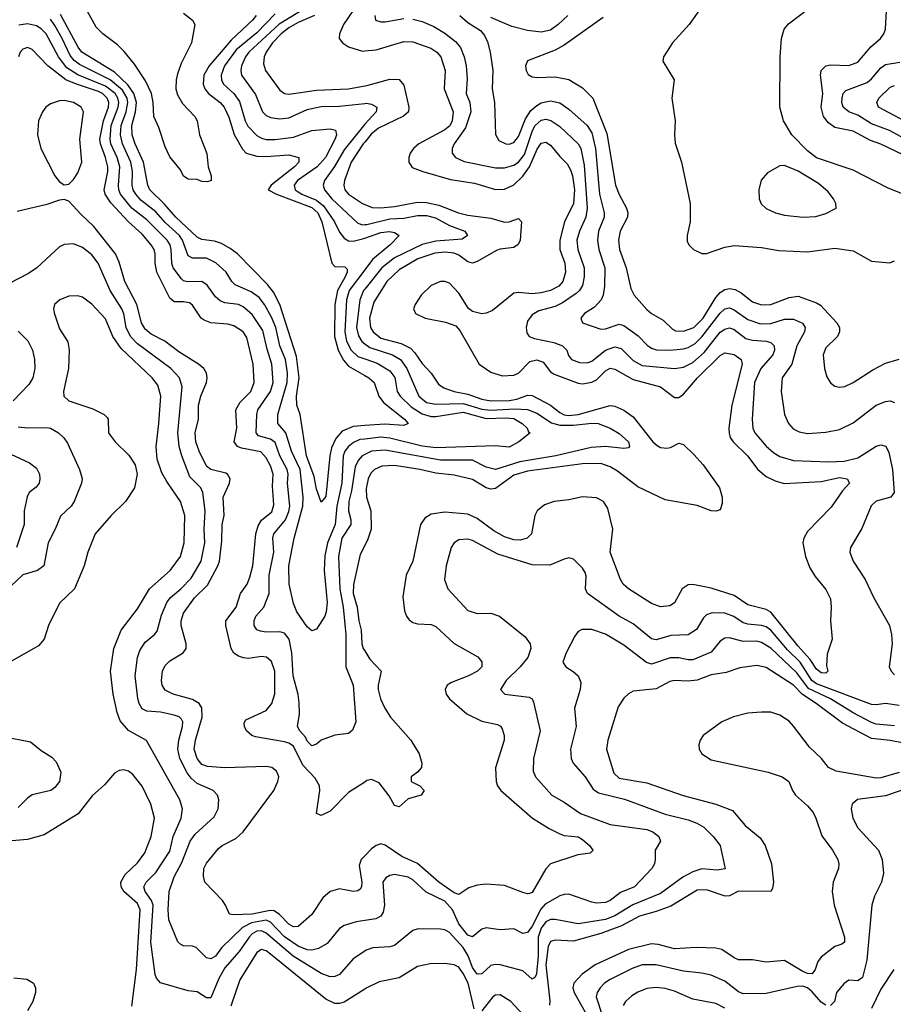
# Model space of a CAD drawing. Header units: inches. Extents: x 1308407 to 1441228, y 959628 to 1036311.
# Tile 409 of 656: x 1368496 to 1372304, y 1021258 to 1025552. Entities that reach past the tile are written whole.
import ezdxf

# ---------------------------------------------------------------- set-up
doc = ezdxf.new("R2010")
doc.units = ezdxf.units.IN
doc.header["$MEASUREMENT"] = 0
doc.layers.add('B3062', color=7, linetype='Continuous')
doc.layers.add('B3072', color=7, linetype='Continuous')

msp = doc.modelspace()

# ---------------------------------------------------------------- linework, layer by layer
at = {"layer": 'B3062', "color": 5}
for points, elevation in [([(1370000, 1025640.4), (1369948.9, 1025590), (1369907.4, 1025530), (1369890.1, 1025490), (1369888.2, 1025470), (1369902.7, 1025450), (1369930, 1025432.6), (1369990, 1025414.1), (1370000, 1025415.1)], 2620), ([(1370000, 1023781.6), (1369950, 1023777.8), (1369902.3, 1023757.7), (1369874.6, 1023725.4), (1369855.6, 1023684.3), (1369848.1, 1023650), (1369830, 1023472), (1369810, 1023447.3), (1369790, 1023503.6), (1369779.1, 1023559.1), (1369747.1, 1023650), (1369719, 1023830), (1369704.9, 1023870), (1369703, 1023910), (1369714.7, 1023990), (1369703.4, 1024083.4), (1369630, 1024310), (1369602.7, 1024362.7), (1369577, 1024397), (1369445, 1024530), (1369414.1, 1024554.1), (1369375.7, 1024575.7), (1369345.3, 1024585.3), (1369290, 1024592.5), (1369270, 1024602.9), (1369176.7, 1024690), (1369127.4, 1024747.4), (1369063, 1024810), (1369054.3, 1024830), (1369036.1, 1024930), (1368999.5, 1025010), (1368986.3, 1025050), (1368985, 1025090), (1369001.1, 1025150), (1369004.9, 1025190), (1368993.8, 1025230), (1368968, 1025268), (1368910, 1025322), (1368767.5, 1025410), (1368751.7, 1025431.7), (1368674.4, 1025574.4)], 2520), ([(1369210, 1025579.5), (1369249.4, 1025550), (1369259.4, 1025530), (1369244.4, 1025450), (1369199.9, 1025360.1), (1369184.5, 1025315.5), (1369178, 1025290), (1369177.2, 1025250), (1369184.4, 1025224.4), (1369205.5, 1025185.5), (1369259.1, 1025130), (1369270.5, 1025110), (1369280.1, 1025050), (1369311.3, 1024968.7), (1369317.6, 1024910), (1369330.4, 1024870), (1369330.5, 1024850), (1369315.1, 1024844.9), (1369290, 1024846.3), (1369270, 1024854.5), (1369230, 1024856), (1369210, 1024869.3), (1369196.8, 1024896.8), (1369150, 1024952.9), (1369130, 1024996.8), (1369102.1, 1025082.1), (1369081.3, 1025130), (1369078.4, 1025190), (1369070.8, 1025230), (1369044.8, 1025284.8), (1368997, 1025357), (1368952.3, 1025412.3), (1368922.4, 1025442.4), (1368858.8, 1025490), (1368830, 1025518.4), (1368783.1, 1025603.1)], 2480), ([(1369526.6, 1025570), (1369510.5, 1025550), (1369417.9, 1025462.1), (1369321.8, 1025350), (1369298.5, 1025310), (1369295.4, 1025270), (1369303, 1025250), (1369319.2, 1025230), (1369370.5, 1025190.5), (1369387.6, 1025170), (1369407.2, 1025127.2), (1369431.1, 1025051.1), (1369467.3, 1024987.3), (1369482.8, 1024970), (1369530, 1024956), (1369570, 1024954.4), (1369670, 1024961.6), (1369712.7, 1024950), (1369713.2, 1024930), (1369694.4, 1024910), (1369592.3, 1024830), (1369579.4, 1024810), (1369615.5, 1024790), (1369770, 1024733), (1369795.5, 1024710), (1369813.6, 1024670), (1369857, 1024490), (1369870, 1024475.1), (1369913.5, 1024473.5), (1369923.9, 1024463.9), (1369924, 1024450), (1369915.6, 1024430), (1369881.6, 1024370), (1369869.5, 1024310), (1369868.7, 1024170), (1369884.9, 1024110), (1369907.1, 1024067.1), (1369930, 1024041.3), (1370000, 1024000.5)], 2520), ([(1369610, 1025577), (1369530, 1025494), (1369440, 1025420), (1369389.1, 1025350), (1369374.2, 1025310), (1369375.2, 1025290), (1369385.2, 1025270), (1369430, 1025229.1), (1369454.4, 1025194.4), (1369479, 1025110), (1369490, 1025087), (1369530, 1025047.1), (1369550, 1025035.4), (1369570, 1025028.6), (1369610, 1025028.4), (1369690, 1025039.3), (1369770, 1025067.9), (1369850, 1025075.3), (1369872.7, 1025070), (1369877.6, 1025050), (1369871.5, 1025031.5), (1369829, 1024950), (1369792.6, 1024910), (1369707.8, 1024850), (1369692.7, 1024830), (1369696.8, 1024810), (1369710, 1024800.5), (1369725.4, 1024790), (1369790, 1024765.1), (1369820.1, 1024740.1), (1369868.3, 1024670), (1369890, 1024625.5), (1369910, 1024598.9), (1369930, 1024587.4), (1369950, 1024586.3), (1369990, 1024595.4), (1370000, 1024598.9)], 2540), ([(1369750, 1025606.3), (1369627.6, 1025532.4), (1369495.3, 1025410), (1369480.8, 1025390), (1369462.9, 1025350), (1369459.9, 1025330), (1369463.3, 1025310), (1369524.6, 1025224.6), (1369555.3, 1025150), (1369570, 1025134.3), (1369590, 1025124.7), (1369630, 1025119.6), (1369670, 1025124.2), (1369750, 1025160.1), (1369810, 1025173), (1369890, 1025174.1), (1370000, 1025186.7)], 2560), ([(1369780.8, 1025570), (1369710, 1025539.2), (1369670, 1025516.1), (1369636.6, 1025490), (1369598.5, 1025450), (1369570.5, 1025410), (1369561.9, 1025390), (1369558.4, 1025358.4), (1369567.1, 1025330), (1369630, 1025244.1), (1369650, 1025230.2), (1369670, 1025226.6), (1369790, 1025243.5), (1369930, 1025249.7), (1370000, 1025263.1)], 2580), ([(1370000, 1023655.2), (1369989.6, 1023650), (1369970.9, 1023629.1), (1369958.5, 1023601.5), (1369942.6, 1023497.4), (1369930.4, 1023450), (1369929.1, 1023410), (1369940.3, 1023370), (1369940.1, 1023350), (1369900.8, 1023290), (1369886.1, 1023210), (1369891.9, 1023070), (1369905.6, 1022990), (1369917.2, 1022870), (1369917.5, 1022730), (1369949.6, 1022650), (1369961.3, 1022490), (1369947.3, 1022452.7), (1369930, 1022438.4), (1369870, 1022432), (1369810, 1022409.7), (1369790, 1022393), (1369770, 1022385.1), (1369750, 1022404.8), (1369742.3, 1022422.3), (1369717.3, 1022450), (1369707.6, 1022470), (1369716.4, 1022523.6), (1369714.1, 1022574.1), (1369709.5, 1022609.5), (1369688.7, 1022690), (1369682.7, 1022790), (1369670.6, 1022850.6), (1369650, 1022876), (1369630, 1022882.7), (1369570, 1022881.2), (1369545.4, 1022885.4), (1369530, 1022891.1), (1369517.7, 1022910), (1369517.6, 1022930), (1369525.9, 1022950), (1369561, 1022990), (1369583.4, 1023050), (1369583.9, 1023130), (1369603.5, 1023230), (1369599.2, 1023290), (1369603.4, 1023310), (1369655.5, 1023370), (1369670, 1023406.2), (1369673.9, 1023430), (1369663, 1023530), (1369666.1, 1023570), (1369662.5, 1023590), (1369630.8, 1023650), (1369610, 1023707.8), (1369590, 1023722.8), (1369537.2, 1023737.2), (1369526.4, 1023750), (1369529.4, 1023830), (1369534.1, 1023850), (1369589.5, 1023930), (1369601.2, 1023970), (1369596, 1024050), (1369574.8, 1024114.8), (1369556.2, 1024196.2), (1369510, 1024265.8), (1369470, 1024299.6), (1369450, 1024308.9), (1369390, 1024317.2), (1369370, 1024324.9), (1369350, 1024343.7), (1369313.5, 1024393.5), (1369290, 1024409.3), (1369228.3, 1024408.3), (1369210, 1024413.1), (1369201, 1024421), (1369164.7, 1024470), (1369159.2, 1024490), (1369156.5, 1024550), (1369151.5, 1024570), (1369138.4, 1024590), (1369050, 1024678.1), (1368984.5, 1024730), (1368935.9, 1024790), (1368928.3, 1024810), (1368926.9, 1024830), (1368932.8, 1024910), (1368920.8, 1024950), (1368894, 1025010), (1368890.6, 1025030), (1368895, 1025090), (1368925.6, 1025170), (1368928.3, 1025190), (1368924.1, 1025210), (1368911.8, 1025230), (1368870, 1025261.8), (1368750, 1025310.9), (1368701.7, 1025341.7), (1368664.9, 1025390), (1368611, 1025490), (1368590, 1025512.3), (1368570, 1025524.5), (1368530, 1025533.1), (1368492.4, 1025527.6)], 2560), ([(1370000, 1023723), (1369979.5, 1023720.5), (1369951.5, 1023708.5), (1369930, 1023690.8), (1369914.2, 1023670), (1369906.1, 1023650), (1369900.5, 1023530), (1369877.9, 1023430), (1369871.5, 1023350), (1369837.7, 1023270), (1369826, 1023214), (1369822.9, 1023150), (1369836.1, 1023010), (1369832.8, 1022970), (1369826, 1022950), (1369790, 1022894.5), (1369770, 1022887), (1369750, 1022904.4), (1369703.8, 1022970), (1369690, 1023006), (1369670.9, 1023090), (1369669.9, 1023170), (1369692.9, 1023290), (1369730.5, 1023430), (1369732, 1023470), (1369718.5, 1023590), (1369681.6, 1023670), (1369656.2, 1023750), (1369621.2, 1023790), (1369621.7, 1023830), (1369661.6, 1023970), (1369663, 1024010), (1369655.4, 1024070), (1369629.7, 1024130), (1369612.6, 1024210), (1369594, 1024254), (1369562.6, 1024310), (1369539.6, 1024339.6), (1369505.1, 1024365.1), (1369435.1, 1024395.1), (1369420.5, 1024410), (1369396.3, 1024450), (1369351.3, 1024491.3), (1369310, 1024511.7), (1369250, 1024511), (1369230, 1024522.4), (1369205.2, 1024590), (1369192.3, 1024610), (1369130, 1024667), (1369090, 1024713.7), (1369024.9, 1024764.9), (1369002.2, 1024790), (1368990.9, 1024810), (1368986.4, 1024830), (1368987.2, 1024890), (1368981.3, 1024930), (1368944.7, 1025010), (1368935.3, 1025050), (1368937.9, 1025090), (1368960.8, 1025150), (1368967.8, 1025190), (1368964.5, 1025210), (1368944.4, 1025244.4), (1368890, 1025289.4), (1368756.6, 1025356.6), (1368733, 1025373), (1368715.7, 1025395.7), (1368681.7, 1025470), (1368650, 1025525.6), (1368630, 1025554.2)], 2540), ([(1370000, 1022226.8), (1369930, 1022182.2), (1369850, 1022100.2), (1369810, 1022081.4), (1369790, 1022089.5), (1369805.1, 1022190), (1369803.2, 1022210), (1369783.5, 1022243.5), (1369730, 1022301.3), (1369690, 1022383.5), (1369670, 1022396.2), (1369650, 1022401.8), (1369524.1, 1022424.1), (1369507.4, 1022430), (1369485, 1022450), (1369475.6, 1022470), (1369474.5, 1022485.5), (1369481.8, 1022498.2), (1369570, 1022539.2), (1369595.9, 1022570), (1369608.7, 1022611.3), (1369607.7, 1022710), (1369593.4, 1022753.4), (1369572.2, 1022772.2), (1369550, 1022775.3), (1369493.7, 1022766.3), (1369471.8, 1022768.2), (1369450, 1022775.9), (1369430, 1022789.5), (1369417.8, 1022810), (1369394.5, 1022910), (1369394.7, 1022930), (1369439.9, 1022990), (1369458.8, 1023050), (1369488.3, 1023090), (1369499.8, 1023120.2), (1369513.1, 1023170), (1369525.8, 1023310), (1369536, 1023344), (1369550.3, 1023369.7), (1369594.6, 1023405.4), (1369604.2, 1023435.8), (1369597.6, 1023517.6), (1369600.6, 1023570), (1369590, 1023606.6), (1369570, 1023641.4), (1369547.4, 1023667.4), (1369462.6, 1023682.6), (1369445, 1023690), (1369430.9, 1023710), (1369442.5, 1023770), (1369437.8, 1023850), (1369456.8, 1023883.2), (1369503.2, 1023930), (1369518.4, 1023970), (1369513.8, 1024050), (1369486.3, 1024166.3), (1369469.9, 1024190), (1369430, 1024216.6), (1369403.8, 1024223.8), (1369330, 1024229.5), (1369301, 1024241), (1369287.9, 1024250), (1369250, 1024307), (1369236.8, 1024316.8), (1369210, 1024321.6), (1369170, 1024320.7), (1369150, 1024336.5), (1369093.9, 1024450), (1369086.2, 1024490), (1369086.6, 1024530), (1369081.7, 1024550), (1369069.9, 1024569.9), (1369030, 1024616.1), (1368970, 1024670.7), (1368893.4, 1024753.4), (1368868.6, 1024790), (1368864.7, 1024810), (1368880.9, 1024890), (1368881, 1024910), (1368870.9, 1024950), (1368847.7, 1025010), (1368845.8, 1025030), (1368861.4, 1025110), (1368883.1, 1025170), (1368884.8, 1025190), (1368877.6, 1025210), (1368856.9, 1025230), (1368839, 1025239), (1368743.2, 1025270), (1368697.9, 1025290), (1368618.6, 1025350), (1368550, 1025421.2), (1368530, 1025429.8), (1368510, 1025423.5), (1368498.6, 1025410), (1368491.1, 1025390)], 2580), ([(1370000, 1025095.3), (1369910, 1024984), (1369868.6, 1024911.4), (1369825.2, 1024850), (1369818.5, 1024830), (1369824.9, 1024810), (1369857.5, 1024770), (1369970, 1024664.6), (1369990, 1024657.6), (1370000, 1024658.3)], 2560), ([(1370000, 1025017.3), (1369994.1, 1025010), (1369941.7, 1024930), (1369912.2, 1024850), (1369909.7, 1024830), (1369914.1, 1024810), (1369929, 1024790), (1369990, 1024750.5), (1370000, 1024746.3)], 2580), ([(1370000, 1021905), (1369985.3, 1021890), (1369976.5, 1021863.5), (1369987, 1021790), (1369986.4, 1021770), (1369979.8, 1021760.2), (1369970, 1021752.2), (1369950.6, 1021749.4), (1369890, 1021761), (1369850, 1021749.8), (1369818.2, 1021721.8), (1369769.1, 1021650), (1369710, 1021597), (1369690, 1021595.5), (1369670, 1021607), (1369628.4, 1021650), (1369605.8, 1021665.8), (1369587.4, 1021667.4), (1369510, 1021651.4), (1369427.5, 1021647.5), (1369410.9, 1021650.9), (1369393.7, 1021690), (1369379.7, 1021710), (1369303.5, 1021790), (1369296.8, 1021816.8), (1369298.9, 1021850), (1369310, 1021874), (1369362.9, 1021937.1), (1369378.9, 1021950), (1369438.9, 1021981.1), (1369470.6, 1022010), (1369603.7, 1022190), (1369621.8, 1022230), (1369625.5, 1022250), (1369622.1, 1022262.1), (1369615.1, 1022275.1), (1369595.4, 1022290), (1369570, 1022295.1), (1369390, 1022288.6), (1369314.9, 1022294.9), (1369290, 1022304.3), (1369269.7, 1022329.7), (1369256.2, 1022370), (1369262, 1022410), (1369291.4, 1022510), (1369290, 1022551.4), (1369278.5, 1022570), (1369250, 1022587.7), (1369165.1, 1022610), (1369130, 1022627.6), (1369117.9, 1022650), (1369114.9, 1022670), (1369118.8, 1022710), (1369130, 1022734.9), (1369150, 1022755.8), (1369208.5, 1022790), (1369221.2, 1022810), (1369221.7, 1022830), (1369200.5, 1022910), (1369199.9, 1022930), (1369210, 1022962.9), (1369257.5, 1023030), (1369314.4, 1023085.6), (1369360.5, 1023170), (1369366.5, 1023190), (1369376.9, 1023276.9), (1369378.2, 1023350), (1369387.1, 1023390), (1369383.8, 1023470), (1369411.2, 1023530), (1369413.4, 1023550), (1369402.2, 1023570), (1369394.7, 1023574.7), (1369330, 1023589.5), (1369310, 1023604.1), (1369278.2, 1023670), (1369264.6, 1023710), (1369261.8, 1023750), (1369275.3, 1023810), (1369275.3, 1023870), (1369285.6, 1023910), (1369310.9, 1023970), (1369313.9, 1023990), (1369310.5, 1024010), (1369298.6, 1024030), (1369276.2, 1024050), (1369190, 1024103.7), (1369129.1, 1024149.1), (1369070, 1024179.9), (1369042.5, 1024202.5), (1369027.7, 1024230), (1369006.4, 1024310), (1368954.7, 1024410), (1368930, 1024494.7), (1368914.5, 1024530), (1368819.9, 1024650), (1368762.8, 1024702.8), (1368710, 1024760.4), (1368690, 1024767.2), (1368670, 1024764.2), (1368614.1, 1024745.9), (1368485.4, 1024714.6)], 2620), ([(1370000, 1021623.6), (1369962.3, 1021617.7), (1369910, 1021601.8), (1369890, 1021587.8), (1369837, 1021523), (1369798.8, 1021501.2), (1369770, 1021494.3), (1369750, 1021495.3), (1369710, 1021511.2), (1369650, 1021552.7), (1369590, 1021616.2), (1369570, 1021624.4), (1369507.3, 1021612.7), (1369467.8, 1021592.2), (1369376, 1021504), (1369350, 1021467.5), (1369330, 1021456.2), (1369310, 1021460.3), (1369265.8, 1021505.8), (1369250, 1021511.8), (1369210, 1021512.9), (1369198.6, 1021518.6), (1369185.6, 1021530), (1369146.2, 1021626.2), (1369142.7, 1021670), (1369147.3, 1021750), (1369170, 1021813.8), (1369203.3, 1021876.7), (1369239.9, 1021970), (1369260.4, 1021999.6), (1369344.5, 1022075.5), (1369361, 1022110), (1369364.6, 1022150), (1369358.7, 1022170), (1369339.1, 1022190), (1369270, 1022221.2), (1369244.1, 1022244.1), (1369226.9, 1022266.9), (1369194.7, 1022330), (1369185.7, 1022370), (1369189.6, 1022410.4), (1369206.1, 1022470), (1369206.9, 1022490), (1369200.9, 1022500.9), (1369191.2, 1022511.2), (1369170, 1022518.5), (1369110, 1022532.2), (1369050, 1022536.2), (1369030, 1022546.9), (1369016.6, 1022570), (1369011.1, 1022591.1), (1368998.9, 1022690), (1369009.9, 1022770), (1369019.3, 1022800.7), (1369043.3, 1022836.7), (1369084.1, 1022870), (1369095.5, 1022884.5), (1369114.4, 1022954.4), (1369137.8, 1023010), (1369152.3, 1023030), (1369198.8, 1023070), (1369243.4, 1023116.6), (1369287.6, 1023190), (1369303, 1023270), (1369300.5, 1023330), (1369305, 1023410), (1369294, 1023490), (1369286.5, 1023510), (1369237.9, 1023557.9), (1369202.4, 1023650), (1369191.9, 1023690), (1369185.7, 1023750), (1369204.7, 1023950), (1369193.3, 1023990), (1369155.7, 1024030), (1369010, 1024138.6), (1368979.5, 1024170), (1368959.9, 1024210), (1368949.6, 1024269.6), (1368941.4, 1024290), (1368889.9, 1024370), (1368837.8, 1024490), (1368810, 1024526.5), (1368770, 1024557.8), (1368730, 1024573.5), (1368690, 1024570.9), (1368670, 1024560.4), (1368571, 1024469), (1368535.1, 1024444.9), (1368450, 1024401.5)], 2640), ([(1370000, 1024460.2), (1369932.9, 1024370), (1369921, 1024330), (1369914.2, 1024190), (1369920.5, 1024150), (1369940.6, 1024110), (1369970, 1024083.4), (1370000, 1024072.9)], 2540), ([(1370000, 1024375.9), (1369995.3, 1024370), (1369979.4, 1024330), (1369963.9, 1024210), (1369972.4, 1024172.4), (1369987.7, 1024147.7), (1370000, 1024138.5)], 2560), ([(1370000, 1021489.1), (1369950, 1021456.5), (1369890, 1021387.4), (1369870, 1021378.7), (1369850, 1021377.2), (1369810, 1021392.8), (1369687.6, 1021467.6), (1369570, 1021568.3), (1369550, 1021578.2), (1369530, 1021576.5), (1369510, 1021564.6), (1369496.4, 1021550), (1369452.5, 1021487.5), (1369390, 1021416.4), (1369364.8, 1021370), (1369330, 1021286.5), (1369310, 1021285.8), (1369270, 1021312.2), (1369230, 1021316.8), (1369110, 1021352.1), (1369092.4, 1021372.4), (1369087.3, 1021387.3), (1369068.2, 1021528.2), (1369078.1, 1021690), (1369070.8, 1021710.8), (1369043.4, 1021750), (1369037.5, 1021770), (1369047.9, 1021790), (1369090, 1021833.1), (1369150, 1021925.8), (1369165, 1021990), (1369200.6, 1022070), (1369205.7, 1022110), (1369194.7, 1022150), (1369048.7, 1022408.7), (1368970, 1022452), (1368934.6, 1022494.6), (1368920.7, 1022530), (1368903.4, 1022610), (1368892.2, 1022710), (1368907.1, 1022810), (1368939.1, 1022890), (1369010, 1022982), (1369062.4, 1023070), (1369152, 1023150), (1369196.9, 1023210), (1369213.5, 1023270), (1369215.9, 1023390), (1369197, 1023450), (1369137.3, 1023537.3), (1369116.2, 1023576.2), (1369095.2, 1023635.2), (1369090.6, 1023690.6), (1369103.4, 1023790), (1369111.4, 1023910), (1369098.3, 1023958.3), (1369073.6, 1023990), (1368938.4, 1024118.4), (1368901.7, 1024170), (1368870, 1024246.6), (1368810, 1024311.7), (1368770, 1024341), (1368750, 1024347.2), (1368710, 1024345.7), (1368670.6, 1024330), (1368648.4, 1024310), (1368644.2, 1024290), (1368647, 1024273), (1368670, 1024203), (1368706.4, 1024146.4), (1368711.2, 1024111.2), (1368708.6, 1024030), (1368687.2, 1023930), (1368689, 1023910), (1368710.3, 1023890), (1368815, 1023855), (1368864.2, 1023830), (1368877, 1023817), (1368882, 1023810), (1368884, 1023750), (1368890, 1023739.3), (1368911.8, 1023710), (1368972, 1023652), (1368999.5, 1023610), (1369008.9, 1023570), (1368996, 1023510), (1368956.9, 1023450), (1368895.2, 1023390), (1368824.9, 1023310), (1368793.6, 1023230), (1368777.2, 1023170), (1368735.5, 1023070), (1368670, 1023007.3), (1368622.3, 1022910), (1368603.2, 1022850), (1368578.2, 1022821.8), (1368450, 1022748.2)], 2660), ([(1368490, 1024193.8), (1368531.4, 1024151.4), (1368552, 1024110), (1368560.8, 1024070), (1368561.9, 1024030), (1368553.6, 1023990), (1368537.5, 1023962.5), (1368468.4, 1023890)], 2640), ([(1368490, 1023776.8), (1368530, 1023771.4), (1368612.8, 1023772.8), (1368630.4, 1023770), (1368665.3, 1023750), (1368688.6, 1023728.6), (1368705, 1023705), (1368757.6, 1023590), (1368769, 1023551), (1368766.2, 1023530), (1368733.8, 1023450), (1368720.7, 1023430), (1368673.8, 1023386.2), (1368651, 1023330), (1368619.7, 1023270), (1368601, 1023170), (1368573.4, 1023150), (1368510, 1023131.2), (1368458.2, 1023081.8)], 2640), ([(1368456.9, 1023656.9), (1368538.6, 1023618.6), (1368570, 1023595.2), (1368581.8, 1023570), (1368584.3, 1023550), (1368580.7, 1023530), (1368567.5, 1023512.5), (1368537.7, 1023490), (1368529.4, 1023470.6), (1368516.3, 1023410), (1368515.8, 1023350), (1368482.6, 1023250)], 2620), ([(1370000, 1023259.2), (1369980.8, 1023219.2), (1369951.7, 1023088.3), (1369950.4, 1023050), (1369966.7, 1022990), (1369974.7, 1022930), (1369985.3, 1022890), (1369988.2, 1022830), (1369993.3, 1022810), (1370000, 1022799)], 2580), ([(1368426, 1022426), (1368542.9, 1022402.9), (1368590, 1022364.9), (1368635.8, 1022335.8), (1368655.8, 1022315.8), (1368674.9, 1022270), (1368669.1, 1022230), (1368650, 1022203.5), (1368632, 1022190), (1368550, 1022170.7), (1368530, 1022156.8), (1368490, 1022116.5)], 2660), ([(1368985.7, 1021250), (1369005.8, 1021410), (1369021.4, 1021670), (1369010, 1021697.8), (1368950.4, 1021750), (1368938.5, 1021770), (1368937.7, 1021790), (1368955.7, 1021824.3), (1369010, 1021874.8), (1369041.2, 1021918.8), (1369070, 1021990.4), (1369083.2, 1022070), (1369068.2, 1022130), (1369030, 1022209.7), (1368990, 1022259.7), (1368970, 1022274), (1368950, 1022280.5), (1368930, 1022278), (1368910, 1022265.6), (1368865.2, 1022214.8), (1368812.6, 1022167.4), (1368751.2, 1022088.8), (1368603.3, 1021996.8), (1368530, 1021977.3), (1368410, 1021966)], 2680), ([(1370000, 1021323.6), (1369910, 1021267.7), (1369890, 1021261.4), (1369870, 1021262), (1369830, 1021279.7), (1369590, 1021476.4), (1369570, 1021491.8), (1369550, 1021497.1), (1369530, 1021483.7), (1369455.4, 1021364.6), (1369416.1, 1021250)], 2680), ([(1368470, 1021373.3), (1368526.9, 1021366.9), (1368556.9, 1021350), (1368565.2, 1021330), (1368564.6, 1021310), (1368553.6, 1021270), (1368530.1, 1021229.9)], 2680)]:
    msp.add_lwpolyline(points, dxfattribs=dict(at, elevation=elevation))
at = {"layer": 'B3062', "color": 5, "elevation": 2620}
msp.add_lwpolyline([(1368690, 1025198.7), (1368670, 1025198.3), (1368630, 1025184.7), (1368610.7, 1025170), (1368595.3, 1025150), (1368578.5, 1025110), (1368574.1, 1025050), (1368588.6, 1024990), (1368650, 1024871.2), (1368670, 1024844.9), (1368690, 1024831.4), (1368710, 1024834.9), (1368730, 1024854.7), (1368750, 1024884.1), (1368766.6, 1024930), (1368758.5, 1025030), (1368773.8, 1025150), (1368764.6, 1025170), (1368730.6, 1025190)], close=True, dxfattribs=at)
at = {"layer": 'B3072', "color": 5}
for points, elevation in [([(1372350, 1024960.3), (1372250, 1025009.2), (1372204.8, 1025024.8), (1372130, 1025065), (1372050, 1025082.1), (1372021.7, 1025101.7), (1371999.9, 1025130), (1371990.3, 1025170), (1371996.6, 1025230), (1371986.9, 1025310), (1371990, 1025330.3), (1372010, 1025350.9), (1372030, 1025354.2), (1372110, 1025351.3), (1372150, 1025365.9), (1372207.1, 1025432.9), (1372247.9, 1025470), (1372262.9, 1025490), (1372269.8, 1025510), (1372274.8, 1025590), (1372306, 1025670)], 2680), ([(1371483.6, 1025630), (1371413.8, 1025530), (1371341.3, 1025450), (1371302, 1025390), (1371299.6, 1025370), (1371348.5, 1025290), (1371339.6, 1025210), (1371353.7, 1025110), (1371350.4, 1025050), (1371353.8, 1025013.8), (1371381.6, 1024930), (1371418.8, 1024750), (1371419.1, 1024670), (1371405.2, 1024610), (1371405.2, 1024585.2), (1371413.7, 1024570), (1371434, 1024550), (1371470, 1024532.3), (1371490, 1024532), (1371570, 1024560.1), (1371610, 1024566.5), (1371730, 1024558.1), (1371805.3, 1024545.3), (1371930, 1024539.5), (1372050, 1024554.8), (1372130, 1024542.9), (1372210, 1024498.2), (1372288.5, 1024491.5), (1372310, 1024499.5)], 2720), ([(1370043.8, 1025570), (1370047.6, 1025550), (1370070, 1025542), (1370090, 1025542.7), (1370170, 1025557.2)], 2640), ([(1370414.5, 1025570), (1370450, 1025539.4), (1370504.8, 1025504.8), (1370522.4, 1025482.4), (1370535.3, 1025455.3), (1370547.6, 1025410), (1370559.2, 1025330), (1370555.9, 1025250), (1370566.4, 1025190), (1370570.9, 1025050.9), (1370584.6, 1025024.6), (1370616, 1025010), (1370630, 1025008.2), (1370650, 1025015.3), (1370670, 1025042), (1370700.4, 1025119.6), (1370724.9, 1025155.1), (1370750, 1025178), (1370770, 1025189.3), (1370810, 1025198.3), (1370850, 1025188.6), (1370890, 1025161.5), (1370970, 1025090.7), (1370990, 1025058.6), (1371006.4, 1024990), (1371023.6, 1024790), (1371043.5, 1024710), (1371043.4, 1024690), (1371019.2, 1024630), (1371014.7, 1024590), (1371021.3, 1024550), (1371046.5, 1024470), (1371046.1, 1024390), (1371039.6, 1024350), (1371030.5, 1024329.5), (1371001.5, 1024298.5), (1370957.7, 1024270), (1370942.3, 1024250), (1370948.8, 1024230), (1371030, 1024202.7), (1371050, 1024203.9), (1371110, 1024223.5), (1371130, 1024218.5), (1371192.6, 1024172.6), (1371231.7, 1024131.7), (1371250, 1024119.3), (1371272.6, 1024112.6), (1371330, 1024110.8), (1371390, 1024116.6), (1371410, 1024122.3), (1371440.5, 1024139.5), (1371470, 1024167.9), (1371550, 1024272), (1371570, 1024290.5), (1371590, 1024295), (1371610, 1024286.8), (1371670, 1024244.6), (1371725.4, 1024225.4), (1371770, 1024227.2), (1371830, 1024245.4), (1371870, 1024245.5), (1371908.5, 1024228.5), (1371919.8, 1024210), (1371916.8, 1024190), (1371883.4, 1024130), (1371861.8, 1024050), (1371820.5, 1023990), (1371815.3, 1023930), (1371830.2, 1023830), (1371848, 1023790), (1371867.7, 1023767.7), (1371893.7, 1023753.7), (1371930, 1023747.3), (1372010, 1023752.8), (1372070, 1023764.8), (1372130, 1023793.4), (1372229.9, 1023870.1), (1372270, 1023887.3), (1372290, 1023889.1), (1372310, 1023882.7)], 2660), ([(1370885, 1025570), (1370843.7, 1025530), (1370810, 1025506.2), (1370770, 1025497.8), (1370710, 1025504.2), (1370641.5, 1025521.5), (1370550, 1025561.1)], 2660), ([(1372447.8, 1024750), (1372278.6, 1024818.6), (1372130, 1024894.8), (1371970, 1024949.2), (1371930, 1024979.7), (1371861.5, 1025050), (1371826, 1025110), (1371809.9, 1025170), (1371810.9, 1025390), (1371817.4, 1025470), (1371829.3, 1025510), (1371846.8, 1025533.2), (1371937.9, 1025602.1)], 2720), ([(1370210, 1025553.4), (1370250, 1025543.4), (1370301.6, 1025521.6), (1370350, 1025492.3), (1370396.3, 1025456.3), (1370418.1, 1025430), (1370434.3, 1025390), (1370442.3, 1025350), (1370446.9, 1025293.1), (1370441.9, 1025230), (1370458.7, 1025190), (1370462.9, 1025150), (1370440, 1025080), (1370390.1, 1025010), (1370381.7, 1024990), (1370381.1, 1024970), (1370395.6, 1024950), (1370433.5, 1024933.5), (1370570, 1024905), (1370610, 1024904.9), (1370650, 1024916.9), (1370670, 1024930.1), (1370696.2, 1024963.8), (1370731.6, 1025068.4), (1370743.3, 1025090), (1370770, 1025113.3), (1370790, 1025117.1), (1370811.6, 1025111.6), (1370850, 1025086.2), (1370930, 1025010.1), (1370941.7, 1024990), (1370956.7, 1024916.7), (1370970.1, 1024730), (1370964.2, 1024690), (1370936.5, 1024630), (1370925.1, 1024590), (1370928.8, 1024550), (1370956.3, 1024470), (1370957.2, 1024430), (1370950, 1024393), (1370936.2, 1024370), (1370922.5, 1024357.5), (1370862.5, 1024317.5), (1370830, 1024301.4), (1370758.6, 1024281.4), (1370730, 1024264.8), (1370710, 1024236.9), (1370703.8, 1024210), (1370706.6, 1024186.6), (1370716.4, 1024170), (1370740.6, 1024160.6), (1370824.4, 1024144.4), (1370861.7, 1024130), (1370880.6, 1024110), (1370887.9, 1024087.9), (1370901.5, 1024070), (1370937, 1024057), (1370970, 1024054.8), (1370990, 1024062.1), (1371050, 1024110.1), (1371090, 1024125.5), (1371117.4, 1024117.4), (1371170, 1024066), (1371210, 1024043.1), (1371350, 1024031), (1371390, 1024036.8), (1371430, 1024057), (1371479.3, 1024100.7), (1371550, 1024189.2), (1371570, 1024202.7), (1371590, 1024208), (1371610, 1024200.7), (1371661, 1024161), (1371690, 1024154.1), (1371750.5, 1024150), (1371770, 1024143.8), (1371785, 1024130), (1371786.8, 1024110), (1371778.9, 1024090), (1371727, 1024030), (1371699.4, 1023970), (1371689, 1023809), (1371692.2, 1023770), (1371701.3, 1023750), (1371750, 1023692.5), (1371783.2, 1023663.2), (1371810, 1023646.6), (1371870, 1023628.9), (1372023.7, 1023623.7), (1372090, 1023626.6), (1372150, 1023640.7), (1372230, 1023691.1), (1372250, 1023697.2), (1372271.5, 1023691.5), (1372284.8, 1023664.8), (1372300.2, 1023590), (1372308, 1023490), (1372293.4, 1023470), (1372230, 1023451.8), (1372207.7, 1023432.3), (1372167, 1023333), (1372117.4, 1023250), (1372114.6, 1023230), (1372128.9, 1023190), (1372181.2, 1023110), (1372218.9, 1023030), (1372288, 1022910), (1372296.9, 1022870), (1372299, 1022830), (1372286.3, 1022730), (1372294.3, 1022710), (1372310, 1022694.3)], 2640), ([(1371039.2, 1025560.8), (1370870, 1025440.8), (1370830, 1025418.4), (1370710, 1025372.2), (1370701.6, 1025350), (1370703.9, 1025330), (1370713, 1025313), (1370730, 1025302.8), (1370750, 1025299.8), (1370830, 1025302.7), (1370890.6, 1025290.6), (1370950, 1025253.9), (1370994, 1025210), (1371055.6, 1025055.6), (1371093.3, 1024830), (1371108.9, 1024788.9), (1371141.1, 1024730), (1371146.6, 1024710), (1371145, 1024690), (1371113.3, 1024630), (1371106.8, 1024590), (1371111.5, 1024550), (1371140.1, 1024470), (1371159.7, 1024379.7), (1371175.2, 1024350), (1371230, 1024287.5), (1371250.1, 1024270.1), (1371300.8, 1024240.8), (1371341.5, 1024201.5), (1371355.1, 1024195.1), (1371390, 1024193.5), (1371434.9, 1024210), (1371475.7, 1024250), (1371530, 1024339.9), (1371550, 1024361.8), (1371570, 1024374.7), (1371590, 1024379.2), (1371615.3, 1024375.3), (1371640.9, 1024360.9), (1371690, 1024320.9), (1371730, 1024307.4), (1371770, 1024309.2), (1371850, 1024339.9), (1371890, 1024346.1), (1371970, 1024317.4), (1371986.8, 1024306.8), (1372058.4, 1024230), (1372069.3, 1024210), (1372069.4, 1024190), (1372060.6, 1024170), (1372010, 1024120.5), (1371999.2, 1024090), (1372004.7, 1024030), (1372014.4, 1023994.4), (1372030, 1023968.2), (1372050, 1023953.7), (1372070, 1023948.9), (1372092.4, 1023952.4), (1372130, 1023969.2), (1372215.8, 1024024.2), (1372270, 1024053.4), (1372330, 1024070.9)], 2680), ([(1370000, 1025415.1), (1370050, 1025420.1), (1370170, 1025456), (1370210, 1025454.7), (1370288, 1025428), (1370314.8, 1025410), (1370331.8, 1025390), (1370351.5, 1025330), (1370346.1, 1025250), (1370385.8, 1025150), (1370381.2, 1025110), (1370371, 1025089), (1370350, 1025071.6), (1370235.5, 1025010), (1370212.9, 1024990), (1370198.9, 1024970), (1370192.8, 1024950), (1370193.2, 1024930), (1370207.7, 1024907.7), (1370253.7, 1024890), (1370374.8, 1024854.8), (1370478.1, 1024838.1), (1370570, 1024811.5), (1370610, 1024812.3), (1370650, 1024831.6), (1370690, 1024869), (1370718, 1024910), (1370752.5, 1024987.5), (1370770, 1025012.5), (1370790, 1025017.5), (1370810, 1025005), (1370850, 1024954.3), (1370882.4, 1024922.4), (1370897.1, 1024897.1), (1370905.7, 1024870), (1370915, 1024810), (1370910.7, 1024750), (1370871.3, 1024670), (1370850.8, 1024590), (1370851.1, 1024550), (1370872.5, 1024490), (1370876, 1024450), (1370863.4, 1024410), (1370846.1, 1024390), (1370810, 1024371.1), (1370770, 1024360.8), (1370730, 1024356.3), (1370670, 1024361.3), (1370650, 1024358.3), (1370556.8, 1024283.2), (1370530, 1024271.6), (1370510, 1024269.2), (1370470, 1024278.6), (1370452.7, 1024292.7), (1370410, 1024359), (1370370, 1024402), (1370350, 1024410.4), (1370330, 1024410.4), (1370290, 1024392.5), (1370246.7, 1024350), (1370220.1, 1024310), (1370213.5, 1024290), (1370222.2, 1024270), (1370263.1, 1024250), (1370353, 1024233), (1370396.8, 1024216.8), (1370415.5, 1024195.5), (1370499.1, 1024050), (1370550, 1024014.1), (1370598.7, 1023998.7), (1370650, 1024001), (1370670, 1024010.5), (1370719.4, 1024060.6), (1370750, 1024069), (1370778.1, 1024058.1), (1370810, 1024015.7), (1370825.7, 1024005.7), (1370930, 1023966.5), (1370950, 1023963.6), (1370990, 1023970.9), (1371010, 1023981.5), (1371050, 1024020.9), (1371070, 1024032.2), (1371090, 1024028.3), (1371170, 1023981.9), (1371290, 1023951.1), (1371350, 1023903.8), (1371370, 1023904.4), (1371390, 1023918.9), (1371450.4, 1023990), (1371550, 1024086.8), (1371570, 1024098.8), (1371610, 1024091), (1371641.5, 1024070), (1371645.8, 1024050), (1371600.5, 1023870), (1371587.5, 1023770), (1371588.6, 1023748.6), (1371593.2, 1023730), (1371605.9, 1023710), (1371669.1, 1023650), (1371713.9, 1023590), (1371750, 1023559.6), (1371790, 1023540.4), (1371829.3, 1023529.3), (1371990, 1023537.5), (1372070, 1023555.2), (1372103.7, 1023550), (1372113.1, 1023530), (1372082.4, 1023497.6), (1372034.1, 1023425.9), (1371930, 1023319.8), (1371914.5, 1023290), (1371910.1, 1023270), (1371921, 1023210), (1371940.7, 1023160.7), (1371963.7, 1023123.7), (1372010, 1023067.4), (1372030, 1023026), (1372033.2, 1022990), (1372030.2, 1022930.2), (1372037.4, 1022850), (1372015.6, 1022784.4), (1372013.6, 1022733.6), (1372018.7, 1022710), (1372010, 1022702.6), (1371990, 1022703.2), (1371970, 1022719.8), (1371942.2, 1022762.2), (1371890, 1022819), (1371770, 1022968.3), (1371750, 1022978.9), (1371670, 1023000.6), (1371610, 1023041.3), (1371510, 1023073.1), (1371430.8, 1023089.2), (1371410, 1023087.1), (1371384.2, 1023070), (1371350, 1023008.8), (1371330, 1022995.7), (1371290, 1022991.4), (1371250, 1023006.2), (1371150.4, 1023070.4), (1371126.8, 1023090), (1371115.3, 1023110), (1371070.6, 1023230), (1371081.6, 1023330), (1371059.8, 1023419.8), (1371040.7, 1023450), (1371010, 1023465.9), (1370950, 1023470.8), (1370890, 1023457.3), (1370825.5, 1023450), (1370784, 1023436), (1370752.6, 1023410), (1370742.1, 1023390), (1370726.5, 1023310), (1370709, 1023291), (1370678.2, 1023281.8), (1370650, 1023282.8), (1370610, 1023296.1), (1370563.1, 1023323.1), (1370490, 1023376.6), (1370450, 1023394.7), (1370350, 1023404.5), (1370290, 1023394.9), (1370262.1, 1023377.9), (1370243, 1023350), (1370210.1, 1023190), (1370180.2, 1023130), (1370165.7, 1023034.3), (1370173.4, 1022973.4), (1370182.3, 1022950), (1370194.1, 1022934.1), (1370210, 1022923), (1370230, 1022917.6), (1370290, 1022913.8), (1370310, 1022905.4), (1370390, 1022831.1), (1370492.6, 1022772.6), (1370510.9, 1022750.9), (1370510.2, 1022730), (1370491.3, 1022710), (1370453.1, 1022690), (1370378.2, 1022661.8), (1370360.2, 1022650), (1370351.4, 1022630), (1370355.8, 1022610), (1370370.2, 1022590), (1370444.9, 1022524.9), (1370510, 1022493.2), (1370578.6, 1022478.6), (1370591.4, 1022471.4), (1370599.1, 1022459.1), (1370608.4, 1022430), (1370607.7, 1022410), (1370570.9, 1022289.1), (1370573, 1022230), (1370579.5, 1022210), (1370593.7, 1022190), (1370731.1, 1022070), (1370803.9, 1022023.9), (1370850, 1022001.6), (1370870, 1021994.6), (1370930, 1021987.8), (1370950, 1021977.1), (1370980.2, 1021950), (1370994.9, 1021930), (1370993.4, 1021926.6), (1370982.6, 1021917.4), (1370929.7, 1021909.7), (1370810.3, 1021870), (1370790, 1021848), (1370730, 1021745.7), (1370718.5, 1021741.5), (1370710, 1021739.3), (1370690, 1021744.8), (1370610, 1021776.1), (1370530, 1021781.5), (1370490, 1021776.8), (1370454.4, 1021765.6), (1370410, 1021736.8), (1370390, 1021744.3), (1370322.9, 1021790), (1370230, 1021871.5), (1370162.2, 1021902.2), (1370090, 1021951.6), (1370070, 1021957.8), (1370050, 1021950.7), (1370030, 1021935.7), (1370000, 1021905)], 2620), ([(1372370, 1025022.9), (1372288.3, 1025068.3), (1372210, 1025096.8), (1372150, 1025135.5), (1372109.8, 1025150), (1372086, 1025170), (1372080.2, 1025190), (1372081.1, 1025210), (1372086.5, 1025230), (1372097.6, 1025242.4), (1372190, 1025277.7), (1372210, 1025293), (1372250, 1025341.9), (1372270, 1025356.6), (1372333.5, 1025366.5)], 2660), ([(1370000, 1025263.1), (1370010, 1025265), (1370110, 1025291.9), (1370150, 1025290.1), (1370170, 1025265.3), (1370192.8, 1025170), (1370191.4, 1025150), (1370169.1, 1025130.9), (1370060.9, 1025079.1), (1370028.1, 1025051.9), (1370000, 1025017.3)], 2580), ([(1372403.5, 1025083.5), (1372240.3, 1025170), (1372232.4, 1025190), (1372241.8, 1025210), (1372290, 1025257.6), (1372310, 1025265)], 2640), ([(1370000, 1025186.7), (1370007.5, 1025187.5), (1370030, 1025183.8), (1370052.4, 1025170), (1370050.2, 1025150), (1370002.1, 1025097.9), (1370000, 1025095.3)], 2560), ([(1370000, 1024746.3), (1370032.5, 1024732.5), (1370070, 1024730.7), (1370130, 1024736.5), (1370230, 1024756), (1370270, 1024754.2), (1370322.9, 1024742.9), (1370409.6, 1024709.6), (1370450, 1024698.7), (1370550, 1024686.7), (1370610, 1024669.3), (1370630, 1024670.5), (1370670, 1024684.2), (1370683.5, 1024670), (1370678.1, 1024590), (1370669.1, 1024570.9), (1370650, 1024557.6), (1370590, 1024551.4), (1370574.3, 1024545.7), (1370490, 1024496.9), (1370470, 1024490.4), (1370450, 1024495.7), (1370410, 1024524.3), (1370390, 1024533.2), (1370350, 1024537.5), (1370306.3, 1024533.7), (1370231.3, 1024508.7), (1370150, 1024461.4), (1370097.3, 1024410), (1370040.6, 1024319.4), (1370020.5, 1024250), (1370025, 1024210), (1370036.6, 1024190), (1370070, 1024163.4), (1370159.5, 1024139.5), (1370199.6, 1024119.6), (1370219.2, 1024099.2), (1370250, 1024052), (1370290.1, 1024010), (1370321.8, 1023961.8), (1370345.7, 1023945.7), (1370390.5, 1023930.5), (1370450, 1023918.2), (1370510, 1023896.2), (1370550, 1023889.4), (1370630, 1023890.3), (1370663.1, 1023896.9), (1370710, 1023914.3), (1370730, 1023913.3), (1370810, 1023871.3), (1370850, 1023838), (1370870, 1023828.4), (1370890, 1023825.4), (1370930, 1023830.3), (1371070, 1023869.1), (1371090, 1023866.6), (1371129.4, 1023849.4), (1371170, 1023819.1), (1371256.5, 1023710), (1371274.5, 1023694.5), (1371290, 1023686.1), (1371316.8, 1023683.2), (1371333.5, 1023686.5), (1371370, 1023705), (1371390, 1023698.4), (1371435.4, 1023655.4), (1371475.2, 1023610), (1371547.2, 1023510), (1371558.8, 1023470), (1371558, 1023442), (1371550, 1023414), (1371532, 1023408), (1371510.3, 1023409.7), (1371450, 1023433.3), (1371310, 1023457.7), (1371190, 1023514.9), (1371102.5, 1023582.5), (1371070, 1023601.5), (1371030, 1023616.2), (1370950, 1023614.1), (1370710, 1023583.2), (1370650, 1023564.9), (1370570, 1023507.8), (1370550, 1023504.5), (1370530, 1023510.3), (1370470, 1023546.8), (1370390, 1023565.7), (1370310, 1023573.8), (1370240.5, 1023590), (1370130, 1023607.1), (1370075, 1023605), (1370042.5, 1023590), (1370026.4, 1023573.6), (1370014.7, 1023550), (1370006.9, 1023506.8), (1370008.3, 1023470), (1370027.2, 1023410), (1370028.2, 1023330), (1370013.2, 1023286.8), (1370000, 1023259.2)], 2580), ([(1370000, 1024658.3), (1370010, 1024659), (1370110, 1024683.3), (1370170, 1024686.7), (1370230, 1024697.3), (1370270, 1024697.5), (1370308.2, 1024688.2), (1370370, 1024654.1), (1370436.1, 1024630), (1370448, 1024610), (1370425.3, 1024594.7), (1370310, 1024585.8), (1370250, 1024570.9), (1370130, 1024512.6), (1370074.2, 1024470), (1370000, 1024375.9)], 2560), ([(1370000, 1024598.9), (1370070, 1024623.3), (1370107.7, 1024627.7), (1370130, 1024623.2), (1370150.3, 1024610), (1370110.8, 1024570), (1370034.1, 1024505.9), (1370000, 1024460.2)], 2540), ([(1370000, 1024138.5), (1370022.1, 1024122.1), (1370120.6, 1024090), (1370155.5, 1024070), (1370184.1, 1024030), (1370236, 1023910), (1370270, 1023882), (1370310, 1023875.5), (1370430, 1023878), (1370510, 1023853.5), (1370550, 1023848.1), (1370654.2, 1023854.1), (1370710, 1023851.3), (1370750, 1023835.1), (1370813.8, 1023793.8), (1370850, 1023783.7), (1370910, 1023782.9), (1370990, 1023792.2), (1371017.6, 1023790), (1371070, 1023770.8), (1371110, 1023747.3), (1371150.2, 1023710), (1371154.6, 1023690), (1371150, 1023685.1), (1371130, 1023681.8), (1371050.4, 1023690.4), (1370986.6, 1023686.6), (1370832.9, 1023650), (1370676.5, 1023623.5), (1370570, 1023590.4), (1370530, 1023599.9), (1370470, 1023631.2), (1370330, 1023630.9), (1370090, 1023674.1), (1370029.8, 1023670.2), (1370000, 1023655.2)], 2560), ([(1370000, 1024072.9), (1370054.1, 1024054.1), (1370110, 1024020.5), (1370131.8, 1023991.8), (1370141.1, 1023930), (1370155, 1023910), (1370203.1, 1023863.1), (1370250, 1023833.4), (1370290, 1023820.9), (1370310, 1023821.2), (1370430, 1023839.4), (1370530, 1023812.4), (1370615.6, 1023815.6), (1370650, 1023812.4), (1370686.7, 1023790), (1370708.7, 1023770), (1370714.4, 1023754.4), (1370720.7, 1023750), (1370672.2, 1023710), (1370630, 1023687.3), (1370570, 1023693.6), (1370310, 1023683.9), (1370250, 1023691.9), (1370110, 1023726.3), (1370070, 1023731.2), (1370000, 1023723)], 2540), ([(1370000, 1024000.5), (1370018, 1023990), (1370041.4, 1023970), (1370062.3, 1023910), (1370082.3, 1023882.3), (1370174.2, 1023810), (1370190.3, 1023790), (1370170, 1023782.5), (1370088.4, 1023788.4), (1370000, 1023781.6)], 2520), ([(1372330, 1022561), (1372270, 1022569.9), (1372230, 1022563.3), (1372210, 1022564.9), (1371970, 1022655.4), (1371949.7, 1022670), (1371898.1, 1022750), (1371843.3, 1022803.3), (1371770, 1022889.9), (1371750, 1022903.6), (1371730, 1022909.9), (1371670, 1022915.7), (1371650, 1022921.8), (1371608.7, 1022948.7), (1371570, 1022963.2), (1371515.2, 1022964.8), (1371490, 1022956.5), (1371477, 1022943), (1371447, 1022893), (1371410.6, 1022869.4), (1371334, 1022866), (1371270, 1022847.8), (1371250, 1022851.9), (1371170, 1022917.4), (1371110, 1022951.2), (1370970.8, 1023050), (1370962.7, 1023070), (1370964.8, 1023124.8), (1370960.5, 1023140.5), (1370950, 1023159.1), (1370910, 1023198.9), (1370890, 1023204.4), (1370870, 1023199.7), (1370806.7, 1023173.3), (1370730, 1023174.1), (1370581.1, 1023221.1), (1370470, 1023279.8), (1370450, 1023286.5), (1370410, 1023282.8), (1370389.5, 1023270.5), (1370377.6, 1023250), (1370355.2, 1023170), (1370348.1, 1023110), (1370362.6, 1023070), (1370450, 1022975.8), (1370490, 1022962), (1370550, 1022963.2), (1370588, 1022950), (1370700.1, 1022860.1), (1370721.1, 1022830), (1370723.8, 1022810), (1370710.8, 1022770), (1370677.6, 1022730), (1370616.6, 1022670), (1370591.6, 1022630), (1370610.8, 1022610), (1370716.7, 1022596.7), (1370729.4, 1022589.4), (1370736.2, 1022576.2), (1370764.6, 1022450), (1370735.2, 1022330), (1370734.6, 1022274.6), (1370745.2, 1022250), (1370816.5, 1022170), (1370870, 1022139.7), (1370941.1, 1022090), (1371070, 1022041.7), (1371230, 1022019.7), (1371255.9, 1022010), (1371282.6, 1021990), (1371290.2, 1021970), (1371266.3, 1021930), (1371266.7, 1021890), (1371263.2, 1021870), (1371252.3, 1021850), (1371176.8, 1021770), (1371115.2, 1021744.8), (1371070.2, 1021710), (1371050, 1021702.6), (1371010, 1021699.5), (1370990, 1021702.9), (1370890, 1021738), (1370870, 1021737.3), (1370850, 1021730.5), (1370786.1, 1021693.9), (1370767.7, 1021672.3), (1370730, 1021599.1), (1370710, 1021570.6), (1370690, 1021566.3), (1370650, 1021587.1), (1370590, 1021582.3), (1370530, 1021590.7), (1370510, 1021586.3), (1370470, 1021552.7), (1370450, 1021559.3), (1370410, 1021608.5), (1370383.5, 1021670), (1370350, 1021708.4), (1370267.5, 1021747.5), (1370210, 1021800.2), (1370190, 1021813), (1370130, 1021824.5), (1370110, 1021820.3), (1370091.8, 1021810), (1370079.4, 1021790), (1370086.1, 1021690), (1370080.6, 1021659.4), (1370070, 1021642.8), (1370048.8, 1021631.2), (1370000, 1021623.6)], 2640), ([(1372310, 1022471.9), (1372230, 1022479.7), (1372210, 1022487.3), (1372130, 1022528.5), (1372030.9, 1022590), (1371935.3, 1022635.3), (1371884.1, 1022704.1), (1371770, 1022811.5), (1371730, 1022836.1), (1371710, 1022840.9), (1371650, 1022840.6), (1371590, 1022855.8), (1371570, 1022854), (1371550, 1022841.2), (1371510, 1022794), (1371430, 1022759.6), (1371410, 1022759.4), (1371370, 1022768.9), (1371331.4, 1022768.6), (1371250, 1022741.2), (1371228, 1022748), (1371130, 1022824.7), (1371050, 1022871.7), (1370990, 1022892.8), (1370947.3, 1022892.7), (1370930, 1022883.6), (1370916.3, 1022863.7), (1370877.8, 1022790), (1370864.2, 1022750), (1370876.4, 1022730), (1370909.4, 1022709.4), (1370930.2, 1022690.2), (1370941.8, 1022661.8), (1370939.2, 1022630), (1370914.7, 1022550), (1370921.2, 1022470), (1370897.1, 1022370), (1370900.2, 1022330), (1370908.4, 1022310), (1370960.6, 1022250), (1370996.7, 1022196.7), (1371019.9, 1022179.9), (1371132.2, 1022152.2), (1371310, 1022087.8), (1371410, 1022062.4), (1371448, 1022048), (1371477.7, 1022030), (1371519.6, 1021990), (1371548.9, 1021950), (1371571.5, 1021848.5), (1371536.7, 1021843.3), (1371470, 1021848.2), (1371430, 1021835.8), (1371387.3, 1021812.7), (1371290, 1021740.8), (1371168.6, 1021691.4), (1371090, 1021643.7), (1371050, 1021627.2), (1370930, 1021609.5), (1370830, 1021628.3), (1370810, 1021627.5), (1370790, 1021616.9), (1370770, 1021590.3), (1370755.6, 1021550), (1370756.1, 1021470), (1370748.8, 1021391.2), (1370743, 1021377), (1370730, 1021367.8), (1370690, 1021404), (1370590, 1021430.6), (1370570, 1021432.2), (1370550, 1021426.6), (1370510, 1021391.3), (1370490, 1021389.3), (1370470, 1021417.9), (1370451, 1021470), (1370430, 1021506.2), (1370370, 1021570.5), (1370350, 1021582.2), (1370330, 1021586.3), (1370232.9, 1021587.1), (1370210, 1021579.8), (1370130, 1021515), (1370110, 1021508.5), (1370035.9, 1021504.1), (1370006.6, 1021493.4), (1370000, 1021489.1)], 2660), ([(1370000, 1022799), (1370022.4, 1022762.4), (1370071.3, 1022710), (1370058.5, 1022650), (1370059, 1022630), (1370069.4, 1022590), (1370087.8, 1022550), (1370113.1, 1022510), (1370200.6, 1022410), (1370237.7, 1022350), (1370249.2, 1022310), (1370247.1, 1022290), (1370230, 1022269.7), (1370202, 1022250), (1370203, 1022230), (1370240.4, 1022210), (1370259.3, 1022190), (1370246.8, 1022170), (1370190, 1022153.5), (1370150, 1022119.5), (1370130, 1022124.7), (1370106.7, 1022166.7), (1370063.3, 1022223.3), (1370030, 1022238), (1370010, 1022233.2), (1370000, 1022226.8)], 2580), ([(1372470, 1022372.9), (1372290, 1022407.6), (1372210, 1022416.4), (1372083.6, 1022483.6), (1371968.2, 1022570), (1371908.7, 1022608.7), (1371869.4, 1022650), (1371750, 1022727.2), (1371710, 1022735.5), (1371634.7, 1022725.3), (1371575.2, 1022704.8), (1371510, 1022694.2), (1371450, 1022671.8), (1371410, 1022667.1), (1371350, 1022669.3), (1371330, 1022665), (1371270, 1022634.1), (1371170, 1022623.9), (1371150, 1022612.4), (1371130, 1022592.6), (1371104.8, 1022555.2), (1371059.3, 1022410), (1371054.5, 1022370), (1371085.7, 1022265.7), (1371110, 1022244.7), (1371230, 1022223.9), (1371387.8, 1022167.8), (1371531.1, 1022131.1), (1371603.3, 1022103.4), (1371658.1, 1022038.1), (1371724, 1021984), (1371746, 1021950), (1371773, 1021870), (1371781.8, 1021790), (1371777.3, 1021762.7), (1371770, 1021749.8), (1371630, 1021751.2), (1371590, 1021731.4), (1371570.7, 1021729.3), (1371490, 1021756.9), (1371450, 1021755.6), (1371334.2, 1021685.8), (1371270, 1021662.1), (1371197.4, 1021642.6), (1371119.3, 1021600.7), (1371030, 1021566.5), (1370910, 1021533), (1370830, 1021537.9), (1370810, 1021532.5), (1370800.4, 1021510), (1370789.2, 1021430), (1370806.9, 1021273.1), (1370805.2, 1021254.8)], 2680), ([(1372330, 1022269.5), (1372250, 1022245.7), (1372230, 1022244.1), (1372055, 1022275), (1372022.4, 1022290), (1371992, 1022330), (1371938.7, 1022378.7), (1371870, 1022471.5), (1371850, 1022492.3), (1371810, 1022518.7), (1371770, 1022531.2), (1371730, 1022532.5), (1371670, 1022527.1), (1371608.1, 1022511.9), (1371556.2, 1022490), (1371476.1, 1022430), (1371461.8, 1022410), (1371456.2, 1022390), (1371458.8, 1022370), (1371470.2, 1022350), (1371510, 1022323.8), (1371758.4, 1022270), (1371819.5, 1022250), (1371848.7, 1022230), (1371864.7, 1022190), (1371878.2, 1022170), (1371930, 1022123.9), (1371954.4, 1022094.4), (1371967, 1022070), (1371993.1, 1021993.1), (1372039.3, 1021930), (1372062.6, 1021890), (1372067.3, 1021870), (1372065.6, 1021850), (1372042.3, 1021790), (1372037.5, 1021750), (1372046.7, 1021690), (1372091.8, 1021550), (1372091.6, 1021528.4), (1372080.4, 1021519.6), (1372049.5, 1021510.5), (1371990, 1021463.5), (1371975.9, 1021444.1), (1371963.6, 1021410), (1371950, 1021390.6), (1371930, 1021392.4), (1371910, 1021401.1), (1371830, 1021448.8), (1371750, 1021442.2), (1371690, 1021451.9), (1371630, 1021452), (1371610, 1021460.2), (1371556.3, 1021496.3), (1371530, 1021503.4), (1371445.8, 1021505.8), (1371350, 1021500.4), (1371279.2, 1021519.2), (1371250, 1021521.6), (1371150, 1021496.7), (1371004.6, 1021430), (1370947.5, 1021390), (1370911.3, 1021350), (1370906.9, 1021330), (1370912.9, 1021310), (1370969.1, 1021210)], 2720), ([(1372398.9, 1022210), (1372270, 1022166.4), (1372148.9, 1022151.1), (1372125.5, 1022130), (1372121.2, 1022110), (1372128.4, 1022070), (1372150, 1022027.8), (1372240.2, 1021930), (1372256.2, 1021890), (1372262, 1021830), (1372252.2, 1021790), (1372222.9, 1021730), (1372211, 1021690), (1372188.4, 1021450), (1372170, 1021374.3), (1372150, 1021359.8), (1372110, 1021363.2), (1372090, 1021348.9), (1372056.8, 1021310), (1372047.6, 1021270), (1372030, 1021252.9)], 2740), ([(1370477.9, 1021237.9), (1370451.8, 1021350), (1370430, 1021392.8), (1370410, 1021419.2), (1370390, 1021429.9), (1370350, 1021435.6), (1370286.1, 1021433.9), (1370230, 1021423.2), (1370150, 1021372.9), (1370063.6, 1021356.4), (1370010, 1021329.8), (1370000, 1021323.6)], 2680), ([(1372010, 1021254.7), (1371990, 1021266.7), (1371950, 1021312.4), (1371930, 1021329.4), (1371910, 1021336.9), (1371884.7, 1021335.3), (1371750, 1021305.5), (1371650, 1021304.1), (1371630, 1021312.5), (1371570, 1021358.7), (1371510, 1021384.4), (1371470, 1021393.9), (1371390, 1021402.3), (1371270, 1021430.8), (1371210, 1021429.4), (1371165.4, 1021414.6), (1371070, 1021366.1), (1371045.2, 1021350), (1371025.9, 1021330), (1371013.5, 1021310), (1371009.6, 1021290), (1371035.8, 1021210)], 2740), ([(1372306.2, 1021410), (1372250, 1021323.5), (1372210, 1021239.7)], 2760), ([(1371570, 1021241.1), (1371530, 1021261.6), (1371430, 1021280.4), (1371350, 1021315.2), (1371310, 1021326.3), (1371270, 1021331), (1371230, 1021327.4), (1371190, 1021311.2), (1371164.6, 1021295.4), (1371136.8, 1021270), (1371127.1, 1021252.9)], 2760), ([(1370690, 1021214.2), (1370637.7, 1021270), (1370590, 1021299.5), (1370570, 1021298.5), (1370558.9, 1021290), (1370510.7, 1021230)], 2680)]:
    msp.add_lwpolyline(points, dxfattribs=dict(at, elevation=elevation))
at = {"layer": 'B3072', "color": 5, "elevation": 2740}
msp.add_lwpolyline([(1371830, 1024916), (1371810, 1024914.3), (1371755.8, 1024884.2), (1371728.6, 1024851.4), (1371718.5, 1024810), (1371720.3, 1024770), (1371728.3, 1024748.3), (1371750, 1024728.9), (1371790.7, 1024710), (1371830, 1024699.2), (1371909.8, 1024690.2), (1371966.3, 1024693.7), (1372010, 1024707.1), (1372054.7, 1024730), (1372053.3, 1024750), (1372043.5, 1024770), (1372020.3, 1024800.3), (1371977.7, 1024837.7), (1371890, 1024890.7)], close=True, dxfattribs=at)

doc.saveas('drawing.dxf')
